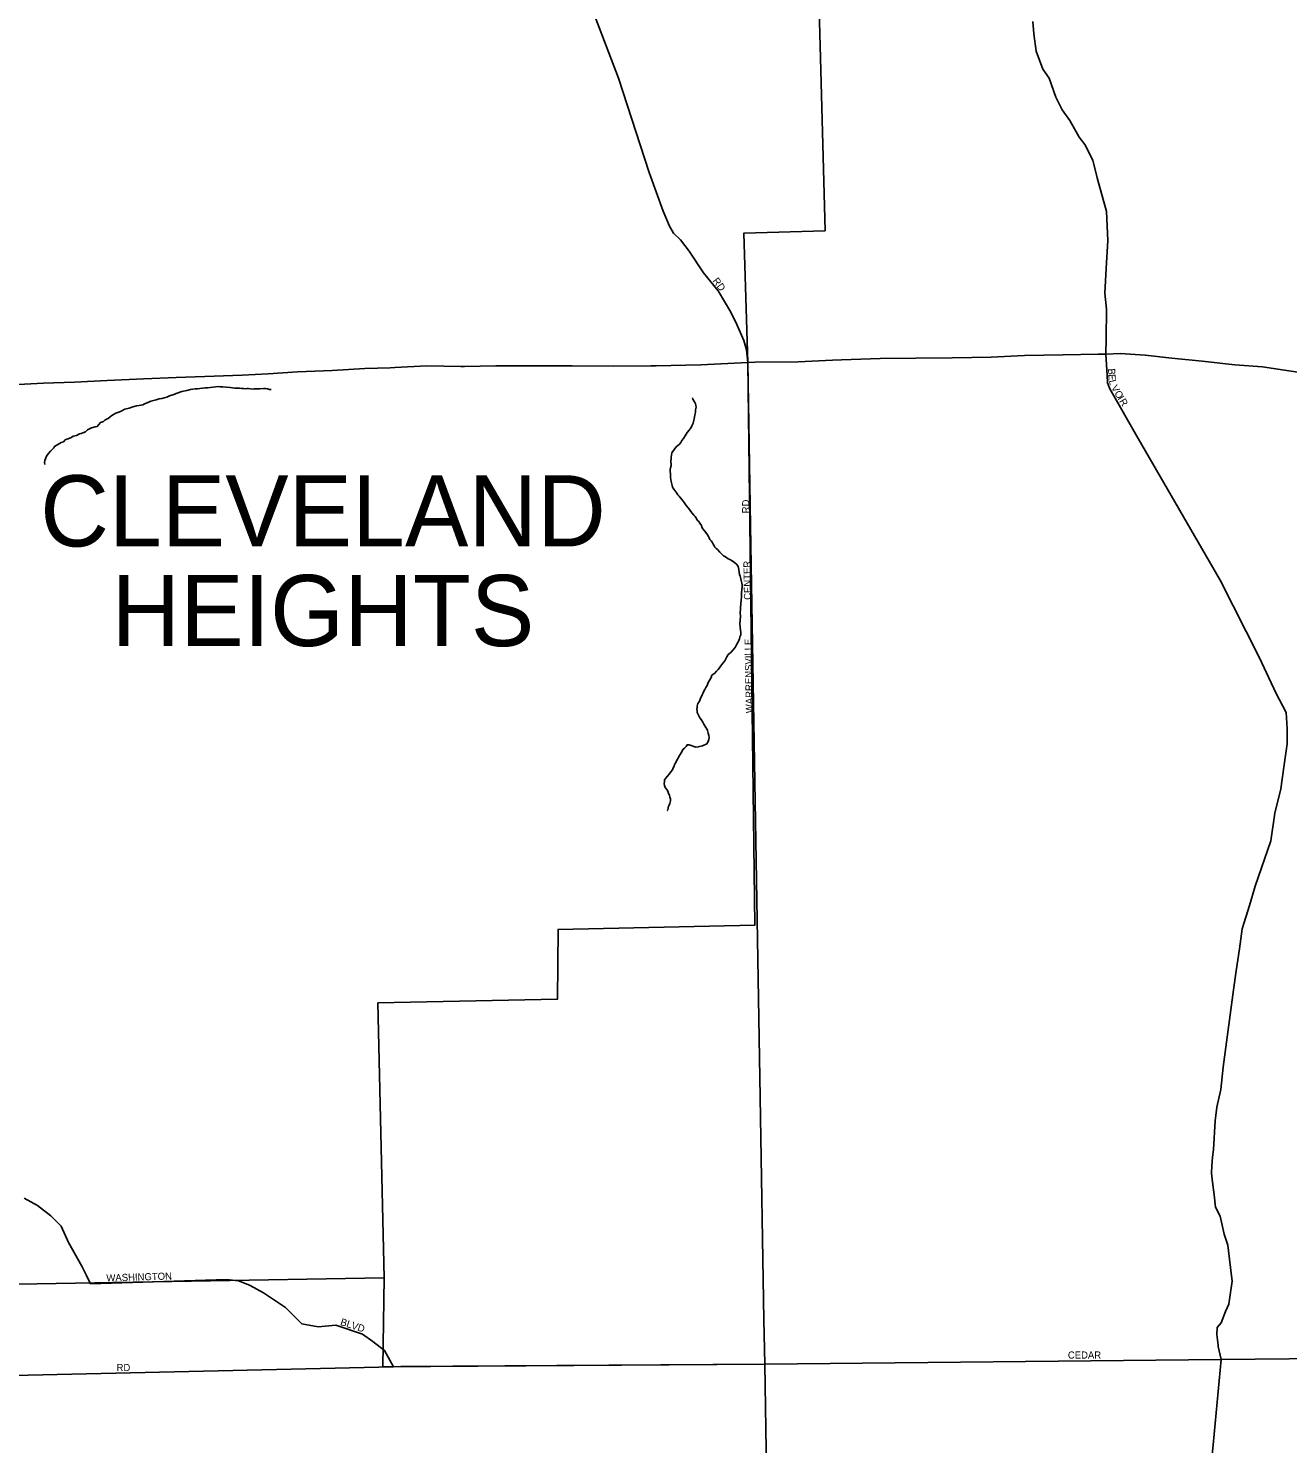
# Model space of a CAD drawing. Extents: x 2010165 to 2382125, y 1060529 to 1407316.
# Drawn here: x 2227428 to 2236282, y 1276424 to 1286370 of the extents above; entities that cross this region are included whole.
import ezdxf

# ---------------------------------------------------------------- set-up
doc = ezdxf.new("R2010")
doc.units = 0
for name, color, linetype in [('GM_X_City_Street', 7, 'Continuous'), ('GM_X_City_Street_Text', 7, 'Continuous'), ('GM_X_Corporation', 7, 'Continuous'), ('GM_X_Corporation_Text', 7, 'Continuous'), ('GM_X_Minor_River', 7, 'Continuous'), ('GM_X_US_Route', 7, 'Continuous')]:
    doc.layers.add(name, color=color, linetype=linetype)

msp = doc.modelspace()

# ---------------------------------------------------------------- linework, layer by layer
at = {"layer": 'GM_X_City_Street'}
for points in [[(2232485.9, 1284023), (2232477.2, 1284111.3), (2232457.4, 1284177), (2232408.4, 1284288.1), (2232366.1, 1284375.4), (2232278, 1284525.6), (2232174.4, 1284651.4), (2232074.3, 1284803.4), (2232012, 1284884.1), (2231964.7, 1284931.1), (2231935.3, 1284980.5), (2231890.5, 1285085.7), (2231793.3, 1285356.2), (2231577.6, 1286021.1), (2231177.5, 1287070.6)], [(2234490.9, 1286417.6), (2234497.1, 1286331.5), (2234514.3, 1286209.5), (2234561.7, 1286082.2), (2234605.4, 1286019.1), (2234653, 1285885.8), (2234695.4, 1285798.6), (2234749.5, 1285721.7), (2234816.7, 1285605), (2234856.1, 1285553.9), (2234913, 1285444.9), (2234942.3, 1285319.2), (2235008.6, 1285084.1), (2235017.9, 1284879.6), (2235004.9, 1284682.5), (2234995.4, 1284509.6), (2235008.3, 1284395.6), (2235005.6, 1284190.7), (2235002.5, 1284081.3), (2235012.3, 1283931.9), (2235015.7, 1283879.8), (2235030.8, 1283836.1), (2235230.3, 1283488), (2235807.5, 1282493.2), (2236082.1, 1281952.3), (2236201, 1281696.4), (2236270.7, 1281561.7), (2236277.6, 1281449.5), (2236278.3, 1281343.1), (2236254.5, 1281177.9), (2236234.4, 1281026.8), (2236192.7, 1280855.1), (2236163.6, 1280659.7), (2236053.6, 1280341.7), (2236012.9, 1280206.1), (2235963, 1280042.3), (2235942.6, 1279901.2), (2235920.5, 1279748.1), (2235900, 1279613), (2235827.7, 1279071.2), (2235811.8, 1278912.2), (2235782.9, 1278789), (2235771.4, 1278692.4), (2235760.5, 1278491.3), (2235753.9, 1278437), (2235749.5, 1278376.6), (2235746.7, 1278326.4), (2235752.4, 1278262.3), (2235764.8, 1278172.3), (2235775, 1278086.2), (2235806.7, 1278022.8), (2235836, 1277897.1), (2235860.1, 1277819.5), (2235865.1, 1277779.4), (2235880.2, 1277661.4), (2235892.7, 1277567.4), (2235877.2, 1277470.6), (2235868.9, 1277404.2), (2235844.1, 1277353.4), (2235814, 1277274.3), (2235786.8, 1277241.4), (2235784.1, 1277191.2), (2235793.2, 1277116.3)], [(2232505.3, 1282875.6), (2232485.9, 1284023)], [(2232573.5, 1278859.9), (2232505.3, 1282875.6), (2232505.3, 1282875.6)], [(2232600, 1277295.4), (2232573.5, 1278859.9), (2232573.5, 1278859.9)], [(2227399.2, 1278150.5), (2227492.6, 1278098.5), (2227586, 1278025.7), (2227658.7, 1277953.1), (2227710.6, 1277838.8), (2227804, 1277672.5), (2227834.8, 1277610.9)], [(2227834.8, 1277610.9), (2227835.1, 1277610.2), (2227866.3, 1277547.9), (2228821.8, 1277578.7), (2228904.8, 1277568.2), (2228947.4, 1277552.3)], [(2228947.4, 1277552.3), (2228948.8, 1277551.7), (2228988, 1277537.1), (2229081.4, 1277485.1), (2229237.1, 1277381.2), (2229351.3, 1277266.9), (2229465.5, 1277246.1), (2229590.2, 1277256.5), (2229777.1, 1277194.1), (2229849.8, 1277142.1), (2229932.9, 1277079.7), (2229995.1, 1276965.4)], [(2232605.3, 1276982.5), (2232600, 1277295.4), (2232600, 1277295.4)], [(2235793.2, 1277116.3), (2235793.7, 1277112.1), (2235794.3, 1277107.2), (2235814.7, 1277015.4), (2235758.2, 1276416), (2235749, 1276325.4), (2235733, 1276258.6), (2235711.3, 1276183.6), (2235693.3, 1276116.8), (2235654.3, 1276019.1), (2235596.2, 1275951), (2235465.2, 1275840.3), (2235358.2, 1275736.4), (2235280.1, 1275665.6), (2235208.6, 1275578.9), (2235140.2, 1275458.2), (2235076.1, 1275263.4), (2235047.7, 1275081.7), (2235052.6, 1274925.3), (2235053.3, 1274710.5), (2235065.1, 1273951.9), (2235080.4, 1272633.3), (2235089.5, 1271782.3)], [(2227207.6, 1276901.5), (2227217.7, 1276901.7), (2229995.1, 1276965.4), (2230047.3, 1276965.8), (2230047.4, 1276965.8)], [(2230047.4, 1276965.8), (2232605.3, 1276982.5)], [(2232605.3, 1276982.5), (2235814.7, 1277015.4), (2237248, 1277030.4), (2237918.1, 1277033.5), (2237920.8, 1277033.5)], [(2232691.7, 1271546.8), (2232661.7, 1273367.5), (2232605.3, 1276982.5)]]:
    msp.add_lwpolyline(points, dxfattribs=at)
at = {"layer": 'GM_X_Corporation'}
for points in [[(2232960.9, 1287546.8), (2233029.7, 1284948.2), (2232459, 1284930.9), (2232485.9, 1284023), (2232536.6, 1280068.4), (2231152.6, 1280038.5), (2231149.4, 1279549.1), (2229885.6, 1279521.9), (2229930.6, 1277589), (2227212.8, 1277543.4), (2227217.8, 1275590.4)], [(2237248, 1277030.4), (2235814.7, 1277015.3), (2232605.3, 1276982.5), (2229919.6, 1276963.7), (2229930.6, 1277589), (2229885.6, 1279521.9), (2231149.4, 1279549.1), (2231152.6, 1280038.5), (2232536.6, 1280068.4), (2232485.9, 1284023), (2232459, 1284930.9), (2233029.7, 1284948.2), (2232960.9, 1287546.8)]]:
    msp.add_lwpolyline(points, dxfattribs=at)
msp.add_lwpolyline([(2229930.6, 1277589), (2229919.6, 1276963.7), (2232605.3, 1276982.5), (2235814.7, 1277015.3), (2237248, 1277030.4), (2237920.1, 1277033.5), (2237909.1, 1276096.1), (2237899.5, 1275345.4), (2237930.6, 1271803), (2229239.1, 1271734.1), (2229230.9, 1274233.5), (2228436.4, 1274209.9), (2228413, 1275606.8), (2227217.8, 1275590.4), (2227212.8, 1277543.4)], close=True, dxfattribs=at)
at = {"layer": 'GM_X_Minor_River'}
for points in [[(2227543, 1283304.4), (2227542.7, 1283318.5), (2227544.5, 1283332.6), (2227555.8, 1283364.9), (2227567.6, 1283381.2), (2227583.2, 1283399.6), (2227597, 1283413.9), (2227606.9, 1283422.2), (2227612.7, 1283432.3), (2227624.6, 1283438.6), (2227646.4, 1283453.1), (2227658.3, 1283459.3), (2227674.3, 1283465.6), (2227688.1, 1283478), (2227698, 1283482.2), (2227708, 1283486.4), (2227717.9, 1283490.6), (2227727.9, 1283492.8), (2227743.7, 1283505.2), (2227767.7, 1283509.6), (2227787.6, 1283520.1), (2227799.6, 1283522.3), (2227811.6, 1283526.6), (2227829.5, 1283534.9), (2227845.2, 1283549.3), (2227871.1, 1283561.8), (2227897, 1283570.4), (2227913, 1283572.7), (2227934.6, 1283599.2), (2227956.5, 1283607.7), (2227966.4, 1283615.9), (2227978.2, 1283624.2), (2227990.2, 1283628.4), (2228004, 1283640.8), (2228015.9, 1283649), (2228027.8, 1283657.3), (2228043.7, 1283665.6), (2228063.6, 1283674.1), (2228081.5, 1283680.4), (2228107.4, 1283693), (2228137.3, 1283701.6), (2228163.2, 1283710.1), (2228189.2, 1283716.6), (2228207.2, 1283719), (2228221.2, 1283723.3), (2228233.2, 1283725.5), (2228245.1, 1283731.8), (2228263.1, 1283738.2), (2228288.9, 1283750.7), (2228326.9, 1283759.5), (2228348.8, 1283765.9), (2228366.9, 1283768.3), (2228382.8, 1283774.6), (2228400.8, 1283779), (2228420.7, 1283787.4), (2228444.6, 1283793.9), (2228474.5, 1283806.5), (2228508.4, 1283817.2), (2228542.4, 1283825.9), (2228568.3, 1283832.5), (2228600.4, 1283837.1), (2228618.5, 1283837.4), (2228634.5, 1283839.8), (2228652.5, 1283842.1), (2228672.5, 1283844.5), (2228688.6, 1283844.8), (2228706.6, 1283847.2), (2228724.6, 1283849.5), (2228746.7, 1283852), (2228762.7, 1283852.3), (2228776.8, 1283850.5), (2228794.9, 1283850.9), (2228847.2, 1283845.9), (2228863.3, 1283844.2), (2228879.4, 1283842.5), (2228897.5, 1283840.8), (2228913.5, 1283841.1), (2228927.6, 1283839.4), (2228941.7, 1283839.7), (2228953.8, 1283837.9), (2228965.8, 1283838.1), (2228975.9, 1283838.3), (2228989.9, 1283836.6), (2229008, 1283834.9), (2229018, 1283837.1), (2229032.1, 1283837.4), (2229056.2, 1283835.8), (2229080.3, 1283838.3), (2229096.3, 1283838.6), (2229108.4, 1283836.9), (2229124.5, 1283833.2), (2229134.6, 1283833.3)], [(2232097.6, 1283774.1), (2232099.8, 1283764.1), (2232112.2, 1283746.3), (2232118.5, 1283732.3), (2232120.7, 1283722.3), (2232123, 1283708.3), (2232121.2, 1283698.2), (2232119.4, 1283688.2), (2232117.7, 1283672.1), (2232114.1, 1283653.9), (2232112.4, 1283637.8), (2232108.7, 1283625.7), (2232106.9, 1283615.6), (2232103.2, 1283595.4), (2232093.6, 1283577.2), (2232087.8, 1283565), (2232074.1, 1283546.7), (2232060.4, 1283530.3), (2232052.6, 1283518.1), (2232044.8, 1283505.9), (2232033.2, 1283487.6), (2232021.4, 1283473.3), (2232015.7, 1283459.2), (2232003.9, 1283446.9), (2231994, 1283438.7), (2231982.2, 1283428.4), (2231970.4, 1283414.1), (2231952.9, 1283387.6), (2231949.1, 1283373.5), (2231947.5, 1283353.4), (2231947.7, 1283343.4), (2231946, 1283331.3), (2231946.2, 1283321.2), (2231946.4, 1283309.2), (2231946.6, 1283299.1), (2231943, 1283281), (2231941.2, 1283268.9), (2231941.6, 1283252.8), (2231941.8, 1283240.8), (2231942.1, 1283228.8), (2231942.3, 1283214.7), (2231944.6, 1283200.7), (2231946.9, 1283186.7), (2231949.1, 1283176.7), (2231953.5, 1283158.7), (2231957.8, 1283146.7), (2231966.1, 1283132.8), (2231974.3, 1283122.9), (2231980.6, 1283113), (2231986.8, 1283103.1), (2231995, 1283093.2), (2232003.3, 1283083.3), (2232011.5, 1283073.4), (2232025.9, 1283057.6), (2232038.3, 1283037.8), (2232052.8, 1283018), (2232069.2, 1282998.2), (2232081.6, 1282982.4), (2232094, 1282964.5), (2232106.4, 1282948.7), (2232116.6, 1282940.8), (2232124.9, 1282926.9), (2232131.2, 1282915), (2232141.4, 1282905.2), (2232149.7, 1282893.3), (2232160.1, 1282875.4), (2232164.3, 1282865.4), (2232170.6, 1282853.5), (2232191.2, 1282827.8), (2232203.6, 1282810), (2232209.8, 1282800), (2232214.1, 1282790.1), (2232220.3, 1282778.1), (2232228.6, 1282768.2), (2232234.8, 1282758.3), (2232243.1, 1282744.4), (2232249.3, 1282734.5), (2232255.5, 1282724.6), (2232263.8, 1282714.7), (2232274, 1282706.9), (2232290.4, 1282689.1), (2232300.7, 1282677.2), (2232315, 1282663.5), (2232329.2, 1282655.7), (2232347.6, 1282642), (2232359.7, 1282638.2), (2232376, 1282628.5), (2232392.3, 1282616.8), (2232408.6, 1282603), (2232418.9, 1282589.1), (2232423.4, 1282567.1), (2232425.8, 1282549.1), (2232428.1, 1282533.1), (2232432.4, 1282521.1), (2232434.6, 1282511.1), (2232436.8, 1282501.1), (2232439, 1282491.1), (2232441.2, 1282481.1), (2232443.4, 1282471.1), (2232445.7, 1282459.1), (2232445.9, 1282449.1)], [(2232445.9, 1282449.1), (2232444.5, 1282418.9), (2232442.7, 1282408.8), (2232442.9, 1282398.8), (2232441.2, 1282384.7), (2232441.5, 1282368.6), (2232439.7, 1282358.5), (2232440, 1282344.5), (2232438.2, 1282332.4), (2232436.5, 1282320.3), (2232434.8, 1282306.2), (2232435.1, 1282288.1), (2232433.6, 1282266), (2232434.1, 1282237.9), (2232432.7, 1282211.8), (2232431.2, 1282185.6), (2232433.7, 1282161.6), (2232436.1, 1282141.5), (2232436.4, 1282125.5), (2232436.8, 1282107.4), (2232431.1, 1282093.2), (2232427.3, 1282081.1), (2232423.5, 1282069), (2232419.7, 1282058.8), (2232410, 1282042.6), (2232398.4, 1282020.3), (2232380.8, 1281999.8), (2232369, 1281987.6), (2232357.1, 1281977.3), (2232347.3, 1281969.1), (2232339.5, 1281954.8), (2232324, 1281926.4), (2232312.3, 1281912.1), (2232304.5, 1281899.9), (2232296.7, 1281889.7), (2232286.9, 1281877.5), (2232277.1, 1281865.2), (2232267.3, 1281853), (2232255.5, 1281838.7), (2232233.8, 1281824.2), (2232228.1, 1281808.1), (2232220.3, 1281791.8), (2232210.6, 1281777.6), (2232204.8, 1281767.4), (2232201.1, 1281753.3), (2232191.3, 1281739.1), (2232183.6, 1281724.8), (2232177.8, 1281712.7), (2232172, 1281700.5), (2232166.3, 1281686.3), (2232160.5, 1281674.2), (2232154.7, 1281664), (2232149, 1281647.8), (2232141.2, 1281635.6), (2232135.4, 1281625.5), (2232129.7, 1281607.3), (2232129.9, 1281597.2), (2232128.2, 1281585.2), (2232130.4, 1281573.1), (2232130.6, 1281563.1), (2232136.9, 1281549.2), (2232145.3, 1281535.3), (2232149.5, 1281525.3), (2232157.8, 1281513.4), (2232170.2, 1281493.6), (2232176.5, 1281481.6), (2232184.8, 1281469.8), (2232191, 1281457.8), (2232197.2, 1281447.9), (2232203.5, 1281436), (2232207.9, 1281418), (2232212.2, 1281402), (2232214.6, 1281386), (2232212.9, 1281371.9), (2232207.1, 1281357.7), (2232199.4, 1281343.5), (2232167.5, 1281328.8), (2232137.6, 1281320.2), (2232121.6, 1281317.9), (2232107.4, 1281323.6), (2232095.2, 1281329.4), (2232075.1, 1281335.1), (2232059, 1281334.7), (2232053.2, 1281322.6), (2232041.4, 1281312.3), (2232031.5, 1281304.1), (2232017.9, 1281279.7), (2232006.3, 1281261.4), (2231992.7, 1281235), (2231983, 1281218.8), (2231977.3, 1281206.6), (2231971.4, 1281196.4), (2231967.7, 1281184.3), (2231961.9, 1281174.2), (2231956.1, 1281160), (2231944.4, 1281145.7), (2231932.7, 1281129.4), (2231920.9, 1281115.1), (2231907.2, 1281098.8), (2231901.4, 1281088.6), (2231899.6, 1281078.6)], [(2231899.6, 1281078.6), (2231897.9, 1281062.4), (2231900.2, 1281048.4), (2231906.5, 1281034.5), (2231916.8, 1281020.6), (2231923.1, 1281008.7), (2231929.4, 1280992.8), (2231935.7, 1280980.8), (2231938, 1280966.8), (2231942.2, 1280956.8), (2231942.5, 1280942.8), (2231938.9, 1280922.6), (2231933.1, 1280910.5), (2231927.3, 1280898.3), (2231925.5, 1280888.2), (2231923.7, 1280878.1), (2231919.8, 1280874), (2231921.8, 1280874.1)]]:
    msp.add_lwpolyline(points, dxfattribs=at)
at = {"layer": 'GM_X_US_Route'}
for points in [[(2230495.4, 1283994.4), (2230716, 1283999.7), (2230972.6, 1283999.6), (2231251.2, 1283997.7), (2231541.9, 1283995.9), (2231805.6, 1283997.8), (2231842.6, 1283998.1), (2232157.2, 1284006.5), (2232485.9, 1284023)], [(2232485.9, 1284023), (2232538.8, 1284023.6), (2232840.6, 1284027.6), (2233081.2, 1284037.4)], [(2233081.2, 1284037.4), (2233145.2, 1284040), (2233417.8, 1284050), (2233668.3, 1284051.9), (2233922.9, 1284055.8), (2234197.5, 1284059.9), (2234431.9, 1284071.6), (2234702.5, 1284075.7), (2234949, 1284079.5), (2235002.5, 1284081.3), (2235103.4, 1284084.7), (2235175.5, 1284081.2), (2235279.9, 1284074), (2235466.5, 1284053.3), (2235681.2, 1284030.9), (2235909.9, 1284006.5), (2236104.5, 1283992), (2236259, 1283969), (2236477.8, 1283934.6)], [(2227312.9, 1283864.3), (2227533.8, 1283875.6), (2227752.2, 1283883.3), (2227982.7, 1283895), (2228241.1, 1283907), (2228467.6, 1283916.7), (2228670, 1283924.2), (2228930.5, 1283932.2), (2229114.8, 1283941.6), (2229321.2, 1283955.2), (2229563.7, 1283965), (2229794.1, 1283978.8), (2229972.9, 1283985.2), (2230004.5, 1283986.3), (2230230.9, 1283998.1), (2230469.5, 1283993.8), (2230495.4, 1283994.4)]]:
    msp.add_lwpolyline(points, dxfattribs=at)

# ---------------------------------------------------------------- texts
at = {"layer": 'GM_X_City_Street_Text'}
for s, rotation, p in [('RD', 306.24942, (2232236.1, 1284595.4)), ('B', 273.32938, (2235018.7, 1283978.5)), ('E', 273.33439, (2235021, 1283939)), ('L', 283.63063, (2235024.5, 1283894.2)), ('V', 300.02623, (2235038.6, 1283845.5)), ('O', 301.12283, (2235061.2, 1283806.5)), ('I', 301.20827, (2235084, 1283768.8)), ('R', 301.23463, (2235095.4, 1283749.9)), ('RD', 90, (2232496.3, 1282961.9)), ('CENTER', 90.8947, (2232509.5, 1282354.5)), ('WARRENSVILLE', 91.06036, (2232522.7, 1281558.1)), ('WASHINGTON', 1.82693, (2227977.8, 1277563.7)), ('BLVD', 342.02884, (2229617.8, 1277259.6)), ('CEDAR', 0.00001, (2234736.5, 1277022.5)), ('RD', 0.00001, (2228048.5, 1276934.5))]:
    msp.add_text(s, height=50, rotation=rotation, dxfattribs=at).set_placement(p)
at = {"layer": 'GM_X_Corporation_Text'}
for s, p in [('CLEVELAND', (2227511.7, 1282729.6)), ('HEIGHTS', (2228013.3, 1282029.1))]:
    msp.add_text(s, height=500, rotation=0.00001, dxfattribs=at).set_placement(p)

doc.saveas('drawing.dxf')
